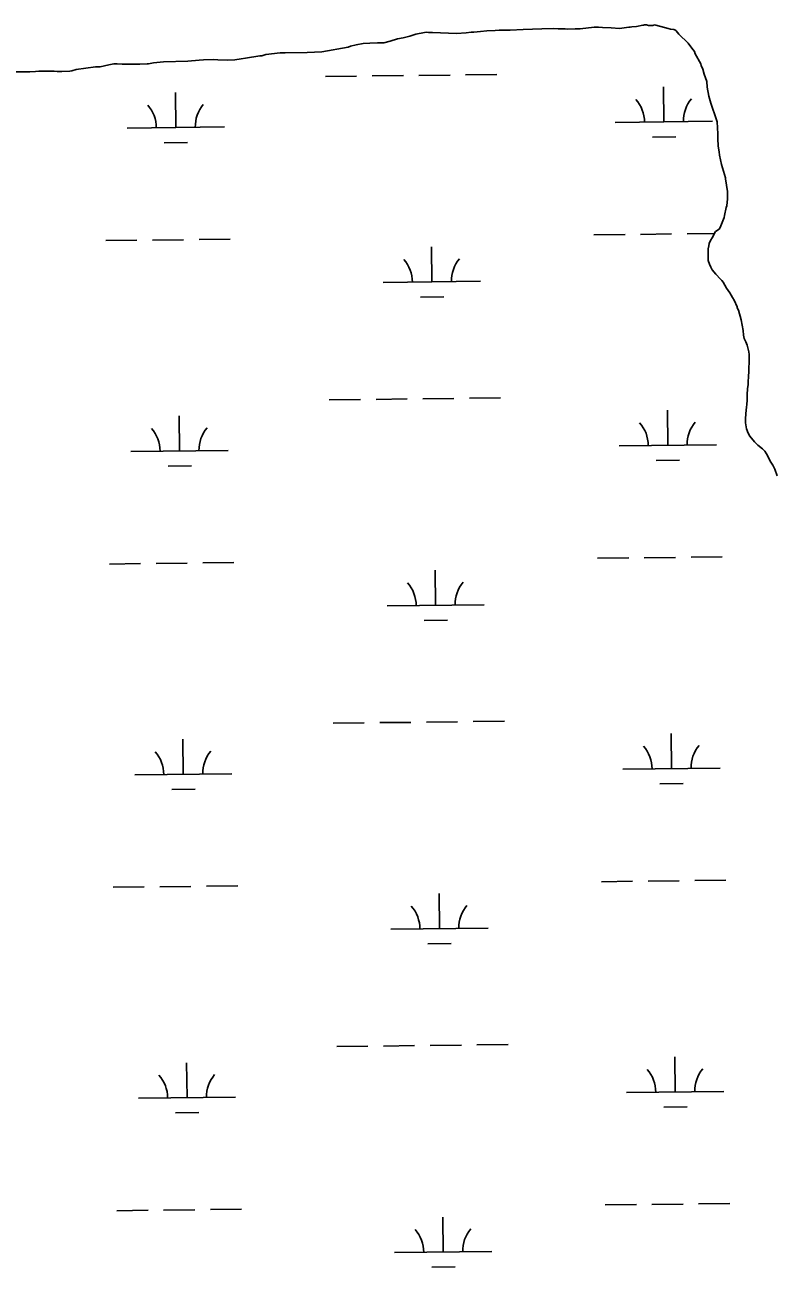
# Model space of a CAD drawing. Extents: x 3684037 to 3722149, y 433263 to 459021.
# Drawn here: x 3689876 to 3690649, y 445287 to 446565 of the extents above; entities that cross this region are included whole.
import ezdxf

# ---------------------------------------------------------------- set-up
doc = ezdxf.new("R2010")
doc.units = 0
doc.layers.add('V-TOPO-SHOR', color=7, linetype='Continuous')
doc.layers.add('V-WETL-SWMP', color=7, linetype='Continuous')

msp = doc.modelspace()

# ---------------------------------------------------------------- linework, layer by layer
at = {"layer": 'V-TOPO-SHOR'}
for p, q in [((3690407.1, 446561.4), (3690418.6, 446561.5)), ((3690418.6, 446561.5), (3690423.7, 446561.2)), ((3690446.4, 446561.4), (3690460.6, 446562.8)), ((3690460.6, 446562.8), (3690465.2, 446562.8)), ((3690465.2, 446562.8), (3690469.4, 446562.6)), ((3690469.4, 446562.6), (3690478.3, 446562.4)), ((3690478.3, 446562.4), (3690486.9, 446561.6)), ((3690486.9, 446561.6), (3690496.5, 446562.8)), ((3690496.5, 446562.8), (3690497.8, 446562.8)), ((3690497.8, 446562.8), (3690499.4, 446563.3)), ((3690499.4, 446563.3), (3690504.2, 446563.6)), ((3690504.2, 446563.6), (3690510.7, 446565)), ((3690510.7, 446565), (3690511.7, 446565)), ((3690511.7, 446565), (3690512, 446565.3)), ((3690512, 446565.3), (3690514.7, 446565.3)), ((3690514.7, 446565.3), (3690516.6, 446564.8)), ((3690516.6, 446564.8), (3690521.1, 446564.8)), ((3690521.1, 446564.8), (3690522.7, 446565.3)), ((3690522.7, 446565.3), (3690529.4, 446563.8)), ((3690529.4, 446563.8), (3690536.7, 446561.7)), ((3690536.7, 446561.7), (3690539.1, 446560.9)), ((3690244.6, 446547), (3690251, 446548.6)), ((3690251, 446548.6), (3690258.5, 446551.1)), ((3690258.5, 446551.1), (3690264.4, 446551.9)), ((3690264.4, 446551.9), (3690271.1, 446553.6)), ((3690271.1, 446553.6), (3690277.5, 446555.8)), ((3690277.5, 446555.8), (3690286.3, 446557.4)), ((3690286.3, 446557.4), (3690288.5, 446557.7)), ((3690288.5, 446557.7), (3690290.6, 446557.4)), ((3690290.6, 446557.4), (3690294.4, 446557.5)), ((3690294.4, 446557.5), (3690319.3, 446556.3)), ((3690319.3, 446556.3), (3690329.2, 446557.2)), ((3690329.2, 446557.2), (3690334.3, 446557.7)), ((3690334.3, 446557.7), (3690336.9, 446557.7)), ((3690336.9, 446557.7), (3690343.9, 446558.6)), ((3690343.9, 446558.6), (3690350.3, 446559.2)), ((3690350.3, 446559.2), (3690358.9, 446559.5)), ((3690358.9, 446559.5), (3690363.2, 446559.8)), ((3690363.2, 446559.8), (3690374.4, 446559.9)), ((3690374.4, 446559.9), (3690387.8, 446560.7)), ((3690387.8, 446560.7), (3690407.1, 446561.4)), ((3690423.7, 446561.2), (3690430.9, 446561.3)), ((3690430.9, 446561.3), (3690433.3, 446561)), ((3690433.3, 446561), (3690441.1, 446561.3)), ((3690441.1, 446561.3), (3690446.4, 446561.4)), ((3690539.1, 446560.9), (3690542.6, 446560.4)), ((3690542.6, 446560.4), (3690543.6, 446560.1)), ((3690543.6, 446560.1), (3690545, 446559.1)), ((3690545, 446559.1), (3690547.9, 446555.9)), ((3690547.9, 446555.9), (3690557.4, 446546.6)), ((3690123.2, 446534.7), (3690137.9, 446536.4)), ((3690137.9, 446536.4), (3690143.2, 446536.7)), ((3690143.2, 446536.7), (3690165.7, 446536.8)), ((3690165.7, 446536.8), (3690180.7, 446537.5)), ((3690180.7, 446537.5), (3690207.7, 446542.5)), ((3690207.7, 446542.5), (3690210.1, 446543.3)), ((3690210.1, 446543.3), (3690216, 446544.9)), ((3690216, 446544.9), (3690223.2, 446546)), ((3690223.2, 446546), (3690230.2, 446546.6)), ((3690230.2, 446546.6), (3690237.9, 446546.9)), ((3690237.9, 446546.9), (3690239, 446546.7)), ((3690239, 446546.7), (3690241.7, 446547)), ((3690241.7, 446547), (3690244.6, 446547)), ((3690557.4, 446546.6), (3690557.9, 446545.5)), ((3690557.9, 446545.5), (3690562.5, 446539.6)), ((3690562.5, 446539.6), (3690563.9, 446537.8)), ((3690563.9, 446537.8), (3690564.7, 446535.6)), ((3689952.9, 446522.1), (3689961.8, 446524.3)), ((3689961.8, 446524.3), (3689967.1, 446525.1)), ((3689967.1, 446525.1), (3689970.3, 446525.4)), ((3689970.3, 446525.4), (3689975.7, 446524.9)), ((3689975.7, 446524.9), (3689988.3, 446525)), ((3689988.3, 446525), (3689993.6, 446524.8)), ((3689993.6, 446524.8), (3690001.1, 446525.4)), ((3690001.1, 446525.4), (3690002.7, 446525.4)), ((3690002.7, 446525.4), (3690007.8, 446526.2)), ((3690007.8, 446526.2), (3690018.2, 446527.3)), ((3690018.2, 446527.3), (3690042.9, 446528)), ((3690042.9, 446528), (3690054.6, 446528.9)), ((3690054.6, 446528.9), (3690059.2, 446529.5)), ((3690059.2, 446529.5), (3690069.4, 446529.8)), ((3690069.4, 446529.8), (3690073.9, 446529.3)), ((3690073.9, 446529.3), (3690084.1, 446529.1)), ((3690084.1, 446529.1), (3690091.3, 446529.4)), ((3690091.3, 446529.4), (3690098, 446530.5)), ((3690098, 446530.5), (3690102.3, 446531.1)), ((3690102.3, 446531.1), (3690117, 446533.3)), ((3690117, 446533.3), (3690119.1, 446533.3)), ((3690119.1, 446533.3), (3690123.2, 446534.7)), ((3690564.7, 446535.6), (3690570.4, 446525.2)), ((3690570.4, 446525.2), (3690570.9, 446523.6)), ((3690570.9, 446523.6), (3690572.5, 446519.9)), ((3689861.9, 446517), (3689880.7, 446517.1)), ((3689880.7, 446517.1), (3689886.6, 446517.4)), ((3689886.6, 446517.4), (3689890, 446517.7)), ((3689890, 446517.7), (3689905.8, 446517.8)), ((3689905.8, 446517.8), (3689908.8, 446517.5)), ((3689908.8, 446517.5), (3689913.6, 446517.3)), ((3689913.6, 446517.3), (3689921.6, 446517.6)), ((3689921.6, 446517.6), (3689923.8, 446517.9)), ((3689923.8, 446517.9), (3689928.3, 446519.5)), ((3689928.3, 446519.5), (3689948.1, 446522.1)), ((3689948.1, 446522.1), (3689952.9, 446522.1)), ((3690572.5, 446519.9), (3690573.9, 446514.5)), ((3690573.9, 446514.5), (3690576.4, 446507.1)), ((3690576.4, 446507.1), (3690576.9, 446501.2)), ((3690576.9, 446501.2), (3690578.6, 446492.1)), ((3690578.6, 446492.1), (3690580.8, 446484.9)), ((3690580.8, 446484.9), (3690586.5, 446467.8)), ((3690586.5, 446467.8), (3690587.1, 446465.6)), ((3690587.1, 446465.6), (3690587.7, 446453.3)), ((3690587.7, 446453.3), (3690587.7, 446448.5)), ((3690587.7, 446448.5), (3690588.3, 446440.5)), ((3690588.3, 446440.5), (3690589.1, 446434.6)), ((3690589.1, 446434.6), (3690589.7, 446431.4)), ((3690589.7, 446431.4), (3690591.6, 446421.7)), ((3690591.6, 446421.7), (3690595.7, 446408.1)), ((3690595.7, 446408.1), (3690595.7, 446406.8)), ((3690595.7, 446406.8), (3690597.7, 446393.9)), ((3690597.7, 446386.4), (3690597, 446379.2)), ((3690597.7, 446393.9), (3690597.7, 446386.4)), ((3690596.5, 446377.3), (3690594.6, 446369.3)), ((3690597, 446379.2), (3690596.5, 446377.3)), ((3690593.6, 446365.3), (3690590.4, 446356.7)), ((3690594.4, 446367.1), (3690593.6, 446365.3)), ((3690594.6, 446369.3), (3690594.4, 446367.1)), ((3690581.9, 446346.4), (3690580.3, 446343.5)), ((3690585.6, 446352.6), (3690581.9, 446346.4)), ((3690589.1, 446355.3), (3690585.6, 446352.6)), ((3690590.4, 446356.7), (3690589.1, 446355.3)), ((3690578, 446334.9), (3690577.8, 446327.4)), ((3690578.5, 446338.1), (3690578, 446334.9)), ((3690579, 446340.5), (3690578.5, 446338.1)), ((3690580.3, 446343.5), (3690579, 446340.5)), ((3690577.8, 446327.4), (3690578.1, 446325.8)), ((3690578.1, 446325.8), (3690578.1, 446322.8)), ((3690578.1, 446322.8), (3690579.4, 446319.1)), ((3690579.4, 446319.1), (3690580.8, 446316.2)), ((3690580.8, 446316.2), (3690581.3, 446314.6)), ((3690581.3, 446314.6), (3690582.1, 446313.2)), ((3690582.1, 446313.2), (3690585.7, 446309)), ((3690585.7, 446309), (3690590.5, 446303.6)), ((3690590.5, 446303.6), (3690591.9, 446302.3)), ((3690591.9, 446302.3), (3690593.2, 446300.5)), ((3690593.2, 446300.5), (3690596.7, 446294.6)), ((3690596.7, 446294.6), (3690600.2, 446289.5)), ((3690600.2, 446289.5), (3690602.9, 446285)), ((3690602.9, 446285), (3690604.6, 446282.1)), ((3690604.6, 446282.1), (3690607.6, 446275.4)), ((3690607.6, 446275.4), (3690607.8, 446274.3)), ((3690607.8, 446274.3), (3690609.2, 446271.9)), ((3690609.2, 446271.9), (3690611.9, 446262)), ((3690611.9, 446262), (3690613.9, 446250.8)), ((3690613.9, 446250.8), (3690614.4, 446246)), ((3690614.4, 446246), (3690615, 446242.8)), ((3690615, 446242.8), (3690616.6, 446239.3)), ((3690616.6, 446239.3), (3690618, 446235.8)), ((3690618, 446235.8), (3690619.6, 446229.1)), ((3690619.6, 446229.1), (3690620.2, 446226.2)), ((3690620.2, 446221.4), (3690619.8, 446209.1)), ((3690620.2, 446226.2), (3690620.2, 446221.4)), ((3690619.8, 446209.1), (3690619.3, 446203.2)), ((3690618.5, 446191.1), (3690618, 446184.9)), ((3690619, 446195.1), (3690618.5, 446191.1)), ((3690619.3, 446203.2), (3690619, 446198.3)), ((3690619, 446198.3), (3690619, 446195.1)), ((3690618.1, 446178.8), (3690617.8, 446175)), ((3690618, 446184.9), (3690618.1, 446178.8)), ((3690617.1, 446169.4), (3690616.3, 446160.3)), ((3690617.3, 446171.8), (3690617.1, 446169.4)), ((3690617.8, 446175), (3690617.3, 446171.8)), ((3690616.3, 446160.3), (3690616.3, 446156)), ((3690616.3, 446156), (3690617.5, 446149.6)), ((3690617.5, 446149.6), (3690619.1, 446145.3)), ((3690619.1, 446145.3), (3690620.7, 446142.1)), ((3690620.7, 446142.1), (3690625.6, 446136.5)), ((3690625.6, 446136.5), (3690629.1, 446133.1)), ((3690629.1, 446133.1), (3690633.7, 446129.3)), ((3690633.7, 446129.3), (3690636.1, 446126.7)), ((3690636.1, 446126.7), (3690638, 446124)), ((3690638, 446124), (3690642.3, 446115.5)), ((3690642.3, 446115.5), (3690644.5, 446112.3)), ((3690644.5, 446112.3), (3690646.6, 446108.3)), ((3690646.6, 446108.3), (3690648.8, 446101.3))]:
    msp.add_line(p, q, dxfattribs=at)
at = {"layer": 'V-WETL-SWMP'}
for p, q in [((3690407.1, 446561.4), (3690418.6, 446561.5)), ((3690418.6, 446561.5), (3690423.7, 446561.2)), ((3690446.4, 446561.4), (3690460.6, 446562.8)), ((3690460.6, 446562.8), (3690465.2, 446562.8)), ((3690465.2, 446562.8), (3690469.4, 446562.6)), ((3690469.4, 446562.6), (3690478.3, 446562.4)), ((3690478.3, 446562.4), (3690486.9, 446561.6)), ((3690486.9, 446561.6), (3690496.5, 446562.8)), ((3690496.5, 446562.8), (3690497.8, 446562.8)), ((3690497.8, 446562.8), (3690499.4, 446563.3)), ((3690499.4, 446563.3), (3690504.2, 446563.6)), ((3690504.2, 446563.6), (3690510.7, 446565)), ((3690510.7, 446565), (3690511.7, 446565)), ((3690511.7, 446565), (3690512, 446565.3)), ((3690512, 446565.3), (3690514.7, 446565.3)), ((3690514.7, 446565.3), (3690516.6, 446564.8)), ((3690516.6, 446564.8), (3690521.1, 446564.8)), ((3690521.1, 446564.8), (3690522.7, 446565.3)), ((3690522.7, 446565.3), (3690529.4, 446563.8)), ((3690529.4, 446563.8), (3690536.7, 446561.7)), ((3690536.7, 446561.7), (3690539.1, 446560.9)), ((3690244.6, 446547), (3690251, 446548.6)), ((3690251, 446548.6), (3690258.5, 446551.1)), ((3690258.5, 446551.1), (3690264.4, 446551.9)), ((3690264.4, 446551.9), (3690271.1, 446553.6)), ((3690271.1, 446553.6), (3690277.5, 446555.8)), ((3690277.5, 446555.8), (3690286.3, 446557.4)), ((3690286.3, 446557.4), (3690288.5, 446557.7)), ((3690288.5, 446557.7), (3690290.6, 446557.4)), ((3690290.6, 446557.4), (3690294.4, 446557.5)), ((3690294.4, 446557.5), (3690319.3, 446556.3)), ((3690319.3, 446556.3), (3690329.2, 446557.2)), ((3690329.2, 446557.2), (3690334.3, 446557.7)), ((3690334.3, 446557.7), (3690336.9, 446557.7)), ((3690336.9, 446557.7), (3690343.9, 446558.6)), ((3690343.9, 446558.6), (3690350.3, 446559.2)), ((3690350.3, 446559.2), (3690358.9, 446559.5)), ((3690358.9, 446559.5), (3690363.2, 446559.8)), ((3690363.2, 446559.8), (3690374.4, 446559.9)), ((3690374.4, 446559.9), (3690387.8, 446560.7)), ((3690387.8, 446560.7), (3690407.1, 446561.4)), ((3690423.7, 446561.2), (3690430.9, 446561.3)), ((3690430.9, 446561.3), (3690433.3, 446561)), ((3690433.3, 446561), (3690441.1, 446561.3)), ((3690441.1, 446561.3), (3690446.4, 446561.4)), ((3690539.1, 446560.9), (3690542.6, 446560.4)), ((3690542.6, 446560.4), (3690543.6, 446560.1)), ((3690543.6, 446560.1), (3690545, 446559.1)), ((3690545, 446559.1), (3690547.9, 446555.9)), ((3690547.9, 446555.9), (3690557.4, 446546.6)), ((3690123.2, 446534.7), (3690137.9, 446536.4)), ((3690137.9, 446536.4), (3690143.2, 446536.7)), ((3690143.2, 446536.7), (3690165.7, 446536.8)), ((3690165.7, 446536.8), (3690180.7, 446537.5)), ((3690180.7, 446537.5), (3690207.7, 446542.5)), ((3690207.7, 446542.5), (3690210.1, 446543.3)), ((3690210.1, 446543.3), (3690216, 446544.9)), ((3690216, 446544.9), (3690223.2, 446546)), ((3690223.2, 446546), (3690230.2, 446546.6)), ((3690230.2, 446546.6), (3690237.9, 446546.9)), ((3690237.9, 446546.9), (3690239, 446546.7)), ((3690239, 446546.7), (3690241.7, 446547)), ((3690241.7, 446547), (3690244.6, 446547)), ((3690557.4, 446546.6), (3690557.9, 446545.5)), ((3690557.9, 446545.5), (3690562.5, 446539.6)), ((3690562.5, 446539.6), (3690563.9, 446537.8)), ((3690563.9, 446537.8), (3690564.7, 446535.6)), ((3689952.9, 446522.1), (3689961.8, 446524.3)), ((3689961.8, 446524.3), (3689967.1, 446525.1)), ((3689967.1, 446525.1), (3689970.3, 446525.4)), ((3689970.3, 446525.4), (3689975.7, 446524.9)), ((3689975.7, 446524.9), (3689988.3, 446525)), ((3689988.3, 446525), (3689993.6, 446524.8)), ((3689993.6, 446524.8), (3690001.1, 446525.4)), ((3690001.1, 446525.4), (3690002.7, 446525.4)), ((3690002.7, 446525.4), (3690007.8, 446526.2)), ((3690007.8, 446526.2), (3690018.2, 446527.3)), ((3690018.2, 446527.3), (3690042.9, 446528)), ((3690042.9, 446528), (3690054.6, 446528.9)), ((3690054.6, 446528.9), (3690059.2, 446529.5)), ((3690059.2, 446529.5), (3690069.4, 446529.8)), ((3690069.4, 446529.8), (3690073.9, 446529.3)), ((3690073.9, 446529.3), (3690084.1, 446529.1)), ((3690084.1, 446529.1), (3690091.3, 446529.4)), ((3690091.3, 446529.4), (3690098, 446530.5)), ((3690098, 446530.5), (3690102.3, 446531.1)), ((3690102.3, 446531.1), (3690117, 446533.3)), ((3690117, 446533.3), (3690119.1, 446533.3)), ((3690119.1, 446533.3), (3690123.2, 446534.7)), ((3690564.7, 446535.6), (3690570.4, 446525.2)), ((3690570.4, 446525.2), (3690570.9, 446523.6)), ((3690570.9, 446523.6), (3690572.5, 446519.9)), ((3689861.9, 446517), (3689880.7, 446517.1)), ((3689880.7, 446517.1), (3689886.6, 446517.4)), ((3689886.6, 446517.4), (3689890, 446517.7)), ((3689890, 446517.7), (3689905.8, 446517.8)), ((3689905.8, 446517.8), (3689908.8, 446517.5)), ((3689908.8, 446517.5), (3689913.6, 446517.3)), ((3689913.6, 446517.3), (3689921.6, 446517.6)), ((3689921.6, 446517.6), (3689923.8, 446517.9)), ((3689923.8, 446517.9), (3689928.3, 446519.5)), ((3689928.3, 446519.5), (3689948.1, 446522.1)), ((3689948.1, 446522.1), (3689952.9, 446522.1)), ((3690184.6, 446512.2), (3690216.6, 446512.6)), ((3690232.6, 446512.8), (3690264.6, 446513.1)), ((3690280.6, 446513.3), (3690312.6, 446513.7)), ((3690328.6, 446513.9), (3690360.6, 446514.3)), ((3690572.5, 446519.9), (3690573.9, 446514.5)), ((3690573.9, 446514.5), (3690576.4, 446507.1)), ((3690532.5, 446465.5), (3690532.1, 446501.5)), ((3690576.4, 446507.1), (3690576.9, 446501.2)), ((3690576.9, 446501.2), (3690578.6, 446492.1)), ((3690030.6, 446459.7), (3690030.2, 446495.7)), ((3690578.6, 446492.1), (3690580.8, 446484.9)), ((3690580.8, 446484.9), (3690586.5, 446467.8)), ((3689980.6, 446459.1), (3690080.6, 446460.3)), ((3690482.5, 446464.9), (3690582.5, 446466.1)), ((3690586.5, 446467.8), (3690587.1, 446465.6)), ((3690587.1, 446465.6), (3690587.7, 446453.3)), ((3690520.7, 446449.9), (3690544.7, 446450.2)), ((3690587.7, 446453.3), (3690587.7, 446448.5)), ((3690587.7, 446448.5), (3690588.3, 446440.5)), ((3690018.8, 446444.1), (3690042.8, 446444.4)), ((3690588.3, 446440.5), (3690589.1, 446434.6)), ((3690589.1, 446434.6), (3690589.7, 446431.4)), ((3690589.7, 446431.4), (3690591.6, 446421.7)), ((3690591.6, 446421.7), (3690595.7, 446408.1)), ((3690595.7, 446408.1), (3690595.7, 446406.8)), ((3690595.7, 446406.8), (3690597.7, 446393.9)), ((3690597.7, 446386.4), (3690597, 446379.2)), ((3690597.7, 446393.9), (3690597.7, 446386.4)), ((3690596.5, 446377.3), (3690594.6, 446369.3)), ((3690597, 446379.2), (3690596.5, 446377.3)), ((3690593.6, 446365.3), (3690590.4, 446356.7)), ((3690594.4, 446367.1), (3690593.6, 446365.3)), ((3690594.6, 446369.3), (3690594.4, 446367.1)), ((3690006.6, 446344), (3690038.6, 446344.3)), ((3690054.6, 446344.5), (3690086.6, 446344.9)), ((3690460.5, 446349.2), (3690492.5, 446349.6)), ((3690508.5, 446349.8), (3690540.4, 446350.2)), ((3690556.4, 446350.4), (3690584.5, 446350.7)), ((3690581.9, 446346.4), (3690580.3, 446343.5)), ((3690585.6, 446352.6), (3690581.9, 446346.4)), ((3690589.1, 446355.3), (3690585.6, 446352.6)), ((3690590.4, 446356.7), (3690589.1, 446355.3)), ((3689958.6, 446343.4), (3689990.6, 446343.8)), ((3690293.9, 446300.9), (3690293.5, 446336.9)), ((3690578, 446334.9), (3690577.8, 446327.4)), ((3690578.5, 446338.1), (3690578, 446334.9)), ((3690579, 446340.5), (3690578.5, 446338.1)), ((3690580.3, 446343.5), (3690579, 446340.5)), ((3690577.8, 446327.4), (3690578.1, 446325.8)), ((3690578.1, 446325.8), (3690578.1, 446322.8)), ((3690578.1, 446322.8), (3690579.4, 446319.1)), ((3690579.4, 446319.1), (3690580.8, 446316.2)), ((3690580.8, 446316.2), (3690581.3, 446314.6)), ((3690581.3, 446314.6), (3690582.1, 446313.2)), ((3690582.1, 446313.2), (3690585.7, 446309)), ((3690585.7, 446309), (3690590.5, 446303.6)), ((3690243.9, 446300.3), (3690343.9, 446301.5)), ((3690590.5, 446303.6), (3690591.9, 446302.3)), ((3690591.9, 446302.3), (3690593.2, 446300.5)), ((3690593.2, 446300.5), (3690596.7, 446294.6)), ((3690596.7, 446294.6), (3690600.2, 446289.5)), ((3690282.1, 446285.3), (3690306.1, 446285.6)), ((3690600.2, 446289.5), (3690602.9, 446285)), ((3690602.9, 446285), (3690604.6, 446282.1)), ((3690604.6, 446282.1), (3690607.6, 446275.4)), ((3690607.6, 446275.4), (3690607.8, 446274.3)), ((3690607.8, 446274.3), (3690609.2, 446271.9)), ((3690609.2, 446271.9), (3690611.9, 446262)), ((3690611.9, 446262), (3690613.9, 446250.8)), ((3690613.9, 446250.8), (3690614.4, 446246)), ((3690614.4, 446246), (3690615, 446242.8)), ((3690615, 446242.8), (3690616.6, 446239.3)), ((3690616.6, 446239.3), (3690618, 446235.8)), ((3690618, 446235.8), (3690619.6, 446229.1)), ((3690619.6, 446229.1), (3690620.2, 446226.2)), ((3690620.2, 446221.4), (3690619.8, 446209.1)), ((3690620.2, 446226.2), (3690620.2, 446221.4)), ((3690619.8, 446209.1), (3690619.3, 446203.2)), ((3690618.5, 446191.1), (3690618, 446184.9)), ((3690619, 446195.1), (3690618.5, 446191.1)), ((3690619.3, 446203.2), (3690619, 446198.3)), ((3690619, 446198.3), (3690619, 446195.1)), ((3690188.5, 446179.6), (3690220.5, 446179.9)), ((3690236.5, 446180.1), (3690268.5, 446180.5)), ((3690284.5, 446180.7), (3690316.5, 446181.1)), ((3690332.5, 446181.2), (3690364.5, 446181.6)), ((3690618.1, 446178.8), (3690617.8, 446175)), ((3690618, 446184.9), (3690618.1, 446178.8)), ((3690536.4, 446132.9), (3690536, 446168.9)), ((3690617.1, 446169.4), (3690616.3, 446160.3)), ((3690617.3, 446171.8), (3690617.1, 446169.4)), ((3690617.8, 446175), (3690617.3, 446171.8)), ((3690034.5, 446127), (3690034.1, 446163)), ((3690616.3, 446160.3), (3690616.3, 446156)), ((3690616.3, 446156), (3690617.5, 446149.6)), ((3690617.5, 446149.6), (3690619.1, 446145.3)), ((3690619.1, 446145.3), (3690620.7, 446142.1)), ((3690620.7, 446142.1), (3690625.6, 446136.5)), ((3689984.5, 446126.4), (3690084.5, 446127.6)), ((3690486.4, 446132.3), (3690586.4, 446133.4)), ((3690625.6, 446136.5), (3690629.1, 446133.1)), ((3690629.1, 446133.1), (3690633.7, 446129.3)), ((3690633.7, 446129.3), (3690636.1, 446126.7)), ((3690524.6, 446117.3), (3690548.6, 446117.6)), ((3690636.1, 446126.7), (3690638, 446124)), ((3690638, 446124), (3690642.3, 446115.5)), ((3690642.3, 446115.5), (3690644.5, 446112.3)), ((3690022.7, 446111.5), (3690046.7, 446111.7)), ((3690644.5, 446112.3), (3690646.6, 446108.3)), ((3690646.6, 446108.3), (3690648.8, 446101.3)), ((3690058.4, 446011.9), (3690090.4, 446012.2)), ((3690464.3, 446016.6), (3690496.3, 446017)), ((3690512.3, 446017.1), (3690544.3, 446017.5)), ((3690560.3, 446017.7), (3690592.3, 446018.1)), ((3689962.5, 446010.7), (3689994.4, 446011.1)), ((3690010.4, 446011.3), (3690042.4, 446011.7)), ((3690297.8, 445968.2), (3690297.4, 446004.2)), ((3690247.8, 445967.6), (3690347.8, 445968.8)), ((3690286, 445952.6), (3690310, 445952.9)), ((3690192.4, 445846.9), (3690224.4, 445847.3)), ((3690240.4, 445847.5), (3690272.4, 445847.8)), ((3690288.4, 445848), (3690320.4, 445848.4)), ((3690336.4, 445848.6), (3690368.4, 445849)), ((3690540.3, 445800.2), (3690539.8, 445836.2)), ((3690038.4, 445794.4), (3690038, 445830.4)), ((3689988.4, 445793.8), (3690088.4, 445795)), ((3690490.3, 445799.6), (3690590.3, 445800.8)), ((3690528.4, 445784.6), (3690552.4, 445784.9)), ((3690026.6, 445778.8), (3690050.6, 445779.1)), ((3690062.3, 445679.2), (3690094.3, 445679.6)), ((3690468.2, 445683.9), (3690500.2, 445684.3)), ((3690516.2, 445684.5), (3690548.2, 445684.9)), ((3690564.2, 445685.1), (3690596.2, 445685.4)), ((3689966.3, 445678.1), (3689998.3, 445678.5)), ((3690014.3, 445678.7), (3690046.3, 445679)), ((3690301.7, 445635.6), (3690301.3, 445671.6)), ((3690251.7, 445635), (3690351.7, 445636.1)), ((3690289.9, 445620), (3690313.9, 445620.3)), ((3690196.2, 445514.3), (3690228.2, 445514.6)), ((3690244.2, 445514.8), (3690276.2, 445515.2)), ((3690292.2, 445515.4), (3690324.2, 445515.7)), ((3690340.2, 445515.9), (3690372.2, 445516.3)), ((3690544.1, 445467.6), (3690543.7, 445503.6)), ((3690042.3, 445461.7), (3690041.8, 445497.7)), ((3690494.1, 445467), (3690594.1, 445468.1)), ((3689992.3, 445461.1), (3690092.2, 445462.3)), ((3690532.3, 445452), (3690556.3, 445452.3)), ((3690030.4, 445446.2), (3690054.4, 445446.4)), ((3690472.1, 445351.3), (3690504.1, 445351.7)), ((3690520.1, 445351.8), (3690552.1, 445352.2)), ((3690568.1, 445352.4), (3690600.1, 445352.8)), ((3689970.2, 445345.4), (3690002.2, 445345.8)), ((3690018.2, 445346), (3690050.2, 445346.4)), ((3690066.2, 445346.6), (3690098.2, 445346.9)), ((3690305.6, 445302.9), (3690305.1, 445338.9)), ((3690255.6, 445302.3), (3690355.6, 445303.5)), ((3690293.7, 445287.3), (3690317.7, 445287.6))]:
    msp.add_line(p, q, dxfattribs=at)
for centre, start, end in [((3690477.3, 446465.3), 359.8949, 41.4385), ((3690587.7, 446466.6), 139.8949, 181.4385), ((3689975.4, 446459.5), 359.8949, 41.4385), ((3690085.9, 446460.8), 139.8949, 181.4385), ((3690238.7, 446300.7), 359.8949, 41.4385), ((3690349.2, 446302), 139.8949, 181.4385), ((3690481.1, 446132.7), 359.8949, 41.4385), ((3690591.6, 446134), 139.8949, 181.4385), ((3689979.3, 446126.9), 359.8949, 41.4385), ((3690089.7, 446128.1), 139.8949, 181.4385), ((3690242.6, 445968), 359.8949, 41.4385), ((3690353, 445969.3), 139.8949, 181.4385), ((3690485, 445800), 359.8949, 41.4385), ((3690595.5, 445801.3), 139.8949, 181.4385), ((3689983.1, 445794.2), 359.8949, 41.4385), ((3690093.6, 445795.5), 139.8949, 181.4385), ((3690246.4, 445635.4), 359.8949, 41.4385), ((3690356.9, 445636.7), 139.8949, 181.4385), ((3690488.9, 445467.4), 359.8949, 41.4385), ((3690599.4, 445468.7), 139.8949, 181.4385), ((3689987, 445461.6), 359.8949, 41.4385), ((3690097.5, 445462.8), 139.8949, 181.4385), ((3690250.3, 445302.7), 359.8949, 41.4385), ((3690360.8, 445304), 139.8949, 181.4385)]:
    msp.add_arc(centre, 35.2, start, end, dxfattribs=at)

doc.saveas('drawing.dxf')
